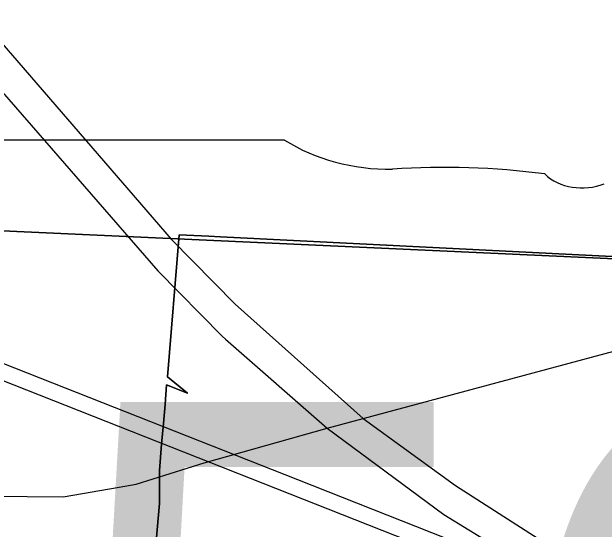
# Model space of a CAD drawing. Extents: x 0 to 34, y -3.9 to 26.2.
# Drawn here: x 2.2898 to 2.4202, y 15.2974 to 15.4112 of the extents above; entities that cross this region are included whole.
import ezdxf

# ---------------------------------------------------------------- set-up
doc = ezdxf.new("R2010")
doc.units = 0
for name, color, linetype in [('GM_X_County_Road', 7, 'Continuous'), ('GM_X_Interchange_Ramps', 7, 'Continuous'), ('GM_X_Rail_Line', 7, 'Continuous'), ('GM_X_State_Route', 7, 'Continuous'), ('GM_X_State_Shield', 7, 'Continuous')]:
    doc.layers.add(name, color=color, linetype=linetype)

msp = doc.modelspace()

# ---------------------------------------------------------------- linework, layer by layer
at = {"layer": 'GM_X_County_Road'}
for points in [[(2.37888, 15.32486), (2.4491, 15.34375), (2.4777, 15.34935), (2.51174, 15.35132), (2.53279, 15.3503), (2.64733, 15.34479)], [(2.31345, 15.3066), (2.31724, 15.30726), (2.33216, 15.31192), (2.35926, 15.31958), (2.36718, 15.32171), (2.37888, 15.32486)], [(2.28424, 15.30471), (2.28519, 15.30463), (2.30114, 15.30447), (2.31345, 15.3066)]]:
    msp.add_lwpolyline(points, dxfattribs=at)
at = {"layer": 'GM_X_Interchange_Ramps'}
for points in [[(2.30902, 15.15225), (2.31671, 15.23905), (2.31728, 15.24567), (2.31787, 15.25228), (2.32237, 15.30302), (2.32236, 15.30397), (2.32234, 15.30682), (2.32232, 15.31029), (2.32281, 15.31609), (2.3232, 15.32061), (2.32356, 15.32478), (2.32392, 15.32911), (2.32851, 15.32728), (2.32408, 15.33088), (2.32671, 15.36215), (2.33318, 15.36183), (2.33576, 15.3617), (2.46427, 15.35527), (2.48267, 15.35435), (2.48157, 15.3539), (2.51114, 15.3527), (2.65703, 15.34555)], [(2.65703, 15.34555), (2.51114, 15.3527), (2.48157, 15.3539), (2.48267, 15.35435), (2.46427, 15.35527), (2.33576, 15.3617), (2.33318, 15.36183), (2.32671, 15.36215), (2.32408, 15.33088), (2.32851, 15.32728), (2.32392, 15.32911), (2.32356, 15.32478), (2.3232, 15.32061), (2.32281, 15.31609), (2.32232, 15.31029), (2.32234, 15.30682), (2.32236, 15.30397), (2.32237, 15.30302), (2.31787, 15.25228), (2.31728, 15.24567), (2.31671, 15.23905), (2.30902, 15.15225)]]:
    msp.add_lwpolyline(points, dxfattribs=at)
at = {"layer": 'GM_X_Rail_Line'}
for points in [[(3.39268, 14.89234), (3.29846, 14.93208), (2.80525, 15.12937), (2.54549, 15.23196), (2.35281, 15.30824), (2.11508, 15.40195), (2.1, 15.40795)], [(2.1, 15.40418), (2.11393, 15.39878), (2.94032, 15.07242), (3.10149, 15.00728), (3.24383, 14.95065), (3.30222, 14.92653), (3.39268, 14.89234)]]:
    msp.add_lwpolyline(points, dxfattribs=at)
at = {"layer": 'GM_X_State_Route'}
for points in [[(2.16817, 15.48597), (2.18917, 15.47592), (2.20836, 15.46507), (2.22733, 15.45267), (2.24444, 15.4394), (2.26417, 15.42066), (2.32197, 15.35419), (2.33612, 15.33983), (2.33687, 15.33918)], [(2.24934, 15.44418), (2.2608, 15.43348), (2.26869, 15.42526), (2.27922, 15.41407), (2.32488, 15.36121), (2.33903, 15.34684), (2.36718, 15.32171), (2.38746, 15.30693), (2.40567, 15.2953), (2.42464, 15.28499), (2.44273, 15.27611), (2.46214, 15.26822), (2.48342, 15.26065), (2.50601, 15.25418), (2.54802, 15.24315), (2.58577, 15.23213), (2.64386, 15.21216), (2.65189, 15.20929), (2.7654, 15.16326), (2.78854, 15.1543), (2.83526, 15.13588)], [(2.33687, 15.33918), (2.35926, 15.31958), (2.38492, 15.30057), (2.40696, 15.28708), (2.42593, 15.27721), (2.44271, 15.26877), (2.46728, 15.25912), (2.50237, 15.24815), (2.54843, 15.23521), (2.58286, 15.22512), (2.6429, 15.20475), (2.65113, 15.20141), (2.76249, 15.15625), (2.78684, 15.14682), (2.83356, 15.1284), (2.86492, 15.11633), (2.89519, 15.10756), (2.94884, 15.09366)]]:
    msp.add_lwpolyline(points, dxfattribs=at)
at = {"layer": 'GM_X_State_Shield'}
msp.add_line((2.34989, 15.38298), (2.25337, 15.38298), dxfattribs=at)
for points in [[(2.1, 16.38503), (2.1, 15.37159), (2.66316, 15.34581), (2.76326, 16.35538)], [(2.1, 15.37159), (2.1, 14.39945), (2.56903, 14.34936), (2.66316, 15.34581)]]:
    msp.add_lwpolyline(points, close=True, dxfattribs=at)
for centre, major_axis, start_param, end_param in [((2.37288, 15.40621), (0.03703, 0), 4.042523, 4.731795), ((2.38516, 15.27063), (0.13295, 0), 1.404758, 1.657858), ((2.41534, 15.381), (0.01068, 0), 3.836095, 5.185415)]:
    msp.add_ellipse(centre, major_axis=major_axis, ratio=0.8, start_param=start_param, end_param=end_param, dxfattribs=at)

# ---------------------------------------------------------------- texts
msp.add_text('562', height=0.131836, dxfattribs=at).set_placement((2.29912, 15.19353))

doc.saveas('drawing.dxf')
